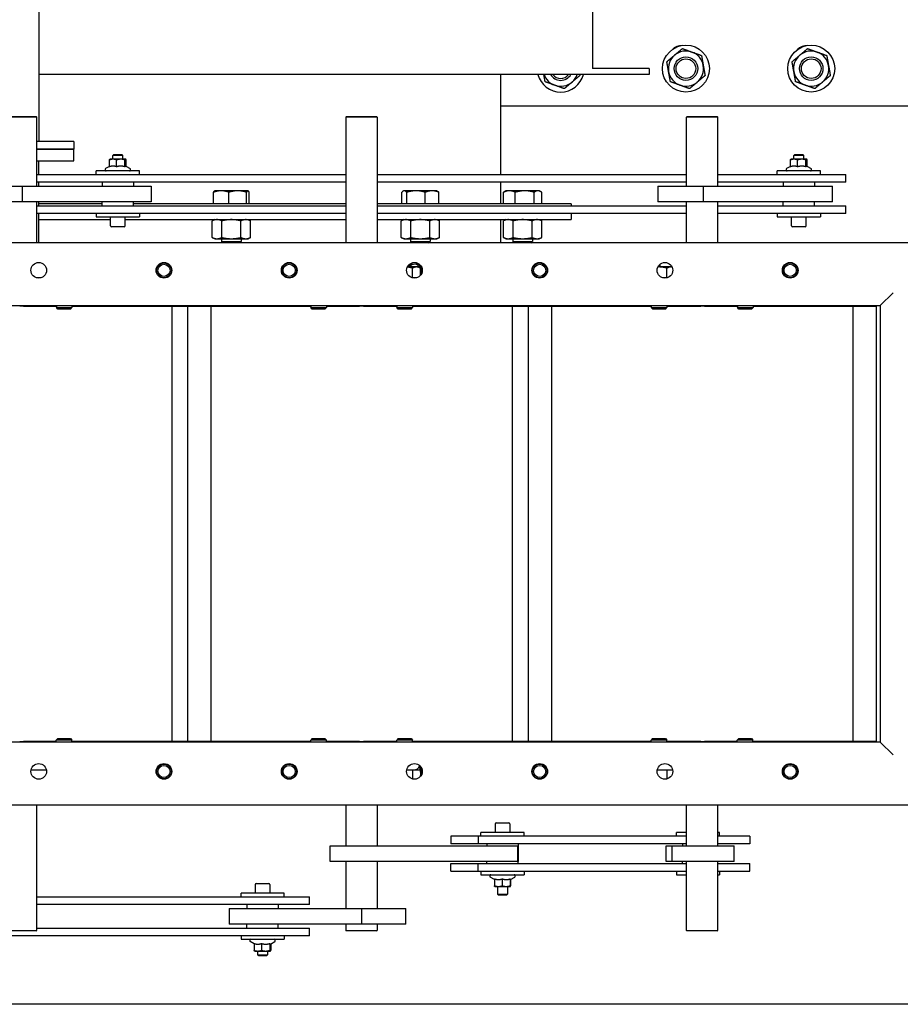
# Model space of a CAD drawing. Header units: inches. Extents: x 36 to 1719, y -84 to 1122.
# Tile 476 of 550: x 705 to 733, y 763 to 794. Entities that reach past the tile are written whole.
import ezdxf

# ---------------------------------------------------------------- set-up
doc = ezdxf.new("R2010")
doc.units = ezdxf.units.IN
doc.header["$LTSCALE"] = 48
doc.header["$MEASUREMENT"] = 0
doc.layers.add('Dimension (ANSI)', color=7, linetype='Continuous', lineweight=25)
doc.layers.add('Visible (ANSI)', color=7, linetype='Continuous', lineweight=30)
doc.styles.add('Note Text (ANSI)', font='tahoma.ttf')
doc.dimstyles.new('Architectural (ANSI)', dxfattribs={"dimscale": 48, "dimtxt": 0.125, "dimasz": 0.098425, "dimexe": 0.125, "dimexo": 0.0625, "dimgap": 0.031496, "dimtad": 0, "dimtih": 1, "dimtoh": 1, "dimdec": 4, "dimrnd": 1e-08, "dimzin": 3, "dimdsep": 46, "dimlunit": 4, "dimtxsty": 'Note Text (ANSI)', "dimcen": 0.09, "dimdle": 0.393701, "dimclrd": 256, "dimclre": 256, "dimclrt": 256, "dimadec": 0, "dimazin": 3, "dimtfac": 0.96, "dimtofl": 0, "dimtmove": 0, "dimatfit": 3, "dimfxl": 1, "dimfrac": 2, "dimtolj": 1, "dimtzin": 12, "dimlwd": -1, "dimlwe": -1, "dimarcsym": 0})

# ---------------------------------------------------------------- blocks, each defined once
blk = doc.blocks.new('*D22')
at = {"layer": 'Defpoints', "color": 0, "transparency": 16777216}
for p in [(711.014, 998.553), (618.741, 762.991), (748.918, 762.991)]:
    blk.add_point(p, dxfattribs=at)
at = {"layer": 'Dimension (ANSI)', "transparency": 16777216}
for p, q in [((708.014, 998.553), (612.741, 998.553)), ((618.741, 993.828), (618.741, 898.072)), ((618.741, 767.716), (618.741, 887.473)), ((745.918, 762.991), (612.741, 762.991))]:
    blk.add_line(p, q, dxfattribs=at)
for points in [[(617.953, 993.828), (619.528, 993.828), (618.741, 998.553)], [(617.953, 767.716), (619.528, 767.716), (618.741, 762.991)]]:
    blk.add_solid(points, dxfattribs=at)
at = {"layer": 'Dimension (ANSI)', "transparency": 16777216, "insert": (599.018, 896.56), "char_height": 6, "attachment_point": 1, "style": 'Note Text (ANSI)'}
blk.add_mtext('\\A1;19\'-7 9/16"', dxfattribs=at)

msp = doc.modelspace()

# ---------------------------------------------------------------- linework, layer by layer
at = {"layer": 'Visible (ANSI)'}
for p, q in [((705.34067, 809.2154), (705.34067, 790.5444)), ((723.02818, 794.6789), (723.02818, 792.8664)), ((724.84068, 792.8664), (723.02818, 792.8664)), ((724.84068, 792.8664), (724.84068, 792.6789)), ((724.84068, 792.6789), (705.34067, 792.6789)), ((720.09068, 792.6789), (720.09068, 789.4889)), ((720.09068, 791.6789), (743.66138, 791.6789)), ((705.27818, 791.31265), (704.27818, 791.31265)), ((704.29818, 791.33265), (705.25818, 791.33265)), ((705.25818, 791.33265), (705.27818, 791.31265)), ((705.27818, 789.1139), (705.27818, 791.31265)), ((715.17318, 791.33265), (715.15318, 791.31265)), ((716.15318, 791.31265), (715.15318, 791.31265)), ((715.15318, 791.31265), (715.15318, 787.3014)), ((715.17318, 791.33265), (716.13318, 791.33265)), ((716.13318, 791.33265), (716.15318, 791.31265)), ((716.15318, 791.31265), (716.15318, 787.3014)), ((726.04818, 791.33265), (726.02818, 791.31265)), ((727.02818, 791.31265), (726.02818, 791.31265)), ((726.02818, 789.1139), (726.02818, 791.31265)), ((726.04818, 791.33265), (727.00818, 791.33265)), ((727.00818, 791.33265), (727.02818, 791.31265)), ((727.02818, 789.1139), (727.02818, 791.31265)), ((706.46568, 790.5444), (705.27818, 790.5444)), ((706.46568, 790.5444), (706.46568, 790.2944)), ((706.46568, 790.2944), (705.27818, 790.2944)), ((705.27818, 790.2944), (706.46568, 790.2944)), ((706.46568, 789.9194), (706.46568, 790.2944)), ((707.74348, 790.1299), (707.71068, 790.09685)), ((708.02268, 790.09685), (707.71068, 790.09685)), ((707.71068, 789.9729), (707.71068, 790.09685)), ((707.74348, 790.1299), (707.98988, 790.1299)), ((707.98988, 790.1299), (708.02268, 790.09685)), ((708.02268, 789.9729), (708.02268, 790.09685)), ((729.49348, 790.1299), (729.46068, 790.09685)), ((729.77268, 790.09685), (729.46068, 790.09685)), ((729.46068, 789.9729), (729.46068, 790.09685)), ((729.49348, 790.1299), (729.73988, 790.1299)), ((729.73988, 790.1299), (729.77268, 790.09685)), ((729.77268, 789.9729), (729.77268, 790.09685)), ((705.27818, 789.9194), (706.46568, 789.9194)), ((705.34068, 789.4889), (705.34068, 789.9194)), ((707.59974, 789.74359), (707.47668, 789.67254)), ((707.59974, 789.73104), (707.59974, 789.95057)), ((707.61668, 789.9729), (707.61445, 789.97161)), ((707.71406, 789.9729), (707.61668, 789.9729)), ((707.96185, 789.9729), (707.71406, 789.9729)), ((707.82838, 789.73104), (707.82838, 789.95057)), ((708.11447, 789.9729), (707.96185, 789.9729)), ((708.09532, 789.73104), (708.09532, 789.95057)), ((708.11668, 789.9729), (708.11447, 789.9729)), ((708.11668, 789.9729), (708.11891, 789.97161)), ((708.11891, 789.75208), (708.25668, 789.67254)), ((708.13362, 789.74359), (708.13362, 789.95057)), ((729.3496, 789.74351), (729.22668, 789.67254)), ((729.3496, 789.73104), (729.3496, 789.95057)), ((729.36668, 789.9729), (729.36441, 789.97159)), ((729.46381, 789.9729), (729.36668, 789.9729)), ((729.71156, 789.9729), (729.46381, 789.9729)), ((729.57803, 789.73104), (729.57803, 789.95057)), ((729.86443, 789.9729), (729.71156, 789.9729)), ((729.8451, 789.73104), (729.8451, 789.95057)), ((729.86668, 789.9729), (729.86443, 789.9729)), ((729.86668, 789.9729), (729.86895, 789.97159)), ((729.86895, 789.75206), (730.00668, 789.67254)), ((729.88375, 789.74351), (729.88375, 789.95057)), ((705.27818, 789.4889), (715.15318, 789.4889)), ((708.55418, 789.5979), (707.17918, 789.5979)), ((707.17918, 789.4889), (707.17918, 789.5979)), ((708.55418, 789.4889), (708.55418, 789.5979)), ((716.15318, 789.4889), (726.02818, 789.4889)), ((727.02818, 789.4889), (731.11668, 789.4889)), ((730.30418, 789.5979), (728.92918, 789.5979)), ((728.92918, 789.4889), (728.92918, 789.5979)), ((730.30418, 789.4889), (730.30418, 789.5979)), ((731.11668, 789.2389), (731.11668, 789.4889)), ((703.36456, 789.1139), (704.81914, 789.1139)), ((704.81914, 789.1139), (708.93713, 789.1139)), ((704.81914, 788.6139), (704.81914, 789.1139)), ((715.15318, 789.2389), (705.27818, 789.2389)), ((705.34068, 789.1139), (705.34068, 789.2389)), ((707.36668, 789.2389), (707.36668, 789.1139)), ((708.36668, 789.2389), (708.36668, 789.1139)), ((708.93713, 789.1139), (708.93713, 788.6139)), ((726.02818, 789.2389), (716.15318, 789.2389)), ((720.09068, 789.2389), (720.09068, 788.5444)), ((725.11456, 789.1139), (726.56914, 789.1139)), ((725.11456, 789.1139), (725.11456, 788.6139)), ((726.56914, 789.1139), (730.68713, 789.1139)), ((726.56914, 788.6139), (726.56914, 789.1139)), ((731.11668, 789.2389), (727.02818, 789.2389)), ((729.11668, 789.2389), (729.11668, 789.1139)), ((730.11668, 789.2389), (730.11668, 789.1139)), ((730.68713, 788.6139), (730.68713, 789.1139)), ((710.92704, 788.5444), (710.92704, 788.91882)), ((710.96253, 788.96627), (710.95795, 788.96363)), ((711.17038, 788.96627), (710.96253, 788.96627)), ((711.69708, 788.96627), (711.17038, 788.96627)), ((711.41371, 788.5444), (711.41371, 788.91882)), ((712.02049, 788.96627), (711.69708, 788.96627)), ((711.98045, 788.5444), (711.98045, 788.91882)), ((712.02503, 788.96627), (712.02049, 788.96627)), ((712.02503, 788.96627), (712.02961, 788.96363)), ((712.06052, 788.5444), (712.06052, 788.91882)), ((716.93655, 788.5444), (716.93655, 788.91882)), ((716.99783, 788.96627), (716.97909, 788.95545)), ((717.01593, 788.96627), (716.99783, 788.96627)), ((717.39158, 788.96627), (717.01593, 788.96627)), ((717.09532, 788.5444), (717.09532, 788.91882)), ((717.90473, 788.96627), (717.39158, 788.96627)), ((717.68785, 788.5444), (717.68785, 788.91882)), ((718.06033, 788.96627), (717.90473, 788.96627)), ((718.06033, 788.96627), (718.07907, 788.95545)), ((718.12161, 788.5444), (718.12161, 788.91882)), ((720.18717, 788.5444), (720.18717, 788.91882)), ((720.26411, 788.96627), (720.22034, 788.941)), ((720.37389, 788.96627), (720.26411, 788.96627)), ((720.8647, 788.96627), (720.37389, 788.96627)), ((720.56061, 788.5444), (720.56061, 788.91882)), ((721.28617, 788.96627), (720.8647, 788.96627)), ((721.1688, 788.5444), (721.1688, 788.91882)), ((721.32661, 788.96627), (721.28617, 788.96627)), ((721.32661, 788.96627), (721.37038, 788.941)), ((721.40355, 788.5444), (721.40355, 788.91882)), ((704.81914, 788.6139), (703.36456, 788.6139)), ((708.93713, 788.6139), (704.81914, 788.6139)), ((705.27818, 787.3014), (705.27818, 788.6139)), ((705.27818, 788.4889), (715.15318, 788.4889)), ((705.34068, 788.4889), (705.34068, 788.6139)), ((707.36668, 788.5444), (705.34068, 788.5444)), ((707.36668, 788.4889), (707.36668, 788.6139)), ((708.36668, 788.4889), (708.36668, 788.6139)), ((715.15318, 788.5444), (708.36668, 788.5444)), ((722.34068, 788.5444), (716.15318, 788.5444)), ((716.15318, 788.4889), (726.02818, 788.4889)), ((722.34068, 788.5444), (722.34068, 788.4889)), ((726.56914, 788.6139), (725.11456, 788.6139)), ((726.02818, 787.3014), (726.02818, 788.6139)), ((730.68713, 788.6139), (726.56914, 788.6139)), ((727.02818, 787.3014), (727.02818, 788.6139)), ((727.02818, 788.4889), (731.11668, 788.4889)), ((729.11668, 788.4889), (729.11668, 788.6139)), ((730.11668, 788.4889), (730.11668, 788.6139)), ((731.11668, 788.2389), (731.11668, 788.4889)), ((715.15318, 788.2389), (705.27818, 788.2389)), ((705.34068, 787.3014), (705.34068, 788.2389)), ((707.17918, 788.2389), (707.17918, 788.1299)), ((708.55418, 788.2389), (708.55418, 788.1299)), ((726.02818, 788.2389), (716.15318, 788.2389)), ((722.34068, 788.2389), (722.34068, 788.0444)), ((731.11668, 788.2389), (727.02818, 788.2389)), ((728.92918, 788.2389), (728.92918, 788.1299)), ((730.30418, 788.2389), (730.30418, 788.1299)), ((705.34068, 788.0444), (707.63218, 788.0444)), ((707.17918, 788.1299), (708.55418, 788.1299)), ((707.63218, 787.8499), (707.63218, 788.1299)), ((708.10118, 787.8499), (708.10118, 788.1299)), ((708.10118, 788.0444), (715.15318, 788.0444)), ((710.96278, 788.0444), (710.88063, 788.00609)), ((710.88063, 787.4737), (710.88063, 788.00609)), ((711.18721, 787.4737), (711.18721, 788.00609)), ((711.80035, 787.4737), (711.80035, 788.00609)), ((712.02478, 788.0444), (712.10693, 788.00609)), ((712.10693, 787.4737), (712.10693, 788.00609)), ((716.15318, 788.0444), (722.34068, 788.0444)), ((716.99808, 788.0444), (716.91593, 788.00609)), ((716.91593, 787.4737), (716.91593, 788.00609)), ((717.22251, 787.4737), (717.22251, 788.00609)), ((717.83565, 787.4737), (717.83565, 788.00609)), ((718.06008, 788.0444), (718.14223, 788.00609)), ((718.14223, 787.4737), (718.14223, 788.00609)), ((720.09068, 788.0444), (720.09068, 787.3014)), ((720.26436, 788.0444), (720.18221, 788.00609)), ((720.18221, 787.4737), (720.18221, 788.00609)), ((720.48879, 787.4737), (720.48879, 788.00609)), ((721.10193, 787.4737), (721.10193, 788.00609)), ((721.32636, 788.0444), (721.40851, 788.00609)), ((721.40851, 787.4737), (721.40851, 788.00609)), ((728.92918, 788.1299), (730.30418, 788.1299)), ((729.38218, 787.8499), (729.38218, 788.1299)), ((729.85118, 787.8499), (729.85118, 788.1299)), ((708.06918, 787.8179), (707.66418, 787.8179)), ((729.81918, 787.8179), (729.41418, 787.8179)), ((734.21568, 787.3014), (664.46568, 787.3014)), ((710.96278, 787.4354), (710.88063, 787.4737)), ((710.96278, 787.4354), (711.03392, 787.4354)), ((711.03392, 787.4354), (711.49378, 787.4354)), ((711.18128, 787.4354), (711.18128, 787.3485)), ((711.18128, 787.3485), (711.80628, 787.3485)), ((711.22838, 787.3014), (711.18128, 787.3485)), ((711.49378, 787.4354), (711.95364, 787.4354)), ((711.75918, 787.3014), (711.80628, 787.3485)), ((711.80628, 787.4354), (711.80628, 787.3485)), ((711.95364, 787.4354), (712.02478, 787.4354)), ((712.02478, 787.4354), (712.10693, 787.4737)), ((716.99808, 787.4354), (716.91593, 787.4737)), ((716.99808, 787.4354), (717.06922, 787.4354)), ((717.06922, 787.4354), (717.52908, 787.4354)), ((717.21658, 787.4354), (717.21658, 787.3485)), ((717.21658, 787.3485), (717.84158, 787.3485)), ((717.26368, 787.3014), (717.21658, 787.3485)), ((717.52908, 787.4354), (717.98894, 787.4354)), ((717.79448, 787.3014), (717.84158, 787.3485)), ((717.84158, 787.4354), (717.84158, 787.3485)), ((717.98894, 787.4354), (718.06008, 787.4354)), ((718.06008, 787.4354), (718.14223, 787.4737)), ((720.26436, 787.4354), (720.18221, 787.4737)), ((720.26436, 787.4354), (720.3355, 787.4354)), ((720.3355, 787.4354), (720.79536, 787.4354)), ((720.48286, 787.4354), (720.48286, 787.3485)), ((720.48286, 787.3485), (721.10786, 787.3485)), ((720.52996, 787.3014), (720.48286, 787.3485)), ((720.79536, 787.4354), (721.25522, 787.4354)), ((721.06076, 787.3014), (721.10786, 787.3485)), ((721.10786, 787.4354), (721.10786, 787.3485)), ((721.25522, 787.4354), (721.32636, 787.4354)), ((721.32636, 787.4354), (721.40851, 787.4737)), ((725.18443, 786.53345), (725.18443, 786.62155)), ((717.40707, 786.53345), (717.11476, 786.53345)), ((717.28077, 786.1897), (717.28077, 786.49437)), ((717.46568, 786.53345), (717.40707, 786.53345)), ((717.46568, 786.53345), (717.53336, 786.49437)), ((717.53336, 786.26711), (717.53336, 786.49437)), ((725.15318, 786.53345), (725.11476, 786.53345)), ((725.53207, 786.53345), (725.15318, 786.53345)), ((725.40577, 786.1897), (725.40577, 786.49437)), ((725.5666, 786.53345), (725.53207, 786.53345)), ((705.42114, 786.1897), (705.26023, 786.1897)), ((717.28077, 786.1897), (717.26023, 786.1897)), ((717.42114, 786.1897), (717.28077, 786.1897)), ((725.40577, 786.1897), (725.26023, 786.1897)), ((725.42114, 786.1897), (725.40577, 786.1897)), ((732.21568, 785.3014), (732.62498, 785.7107)), ((666.46568, 785.3014), (732.21568, 785.3014)), ((704.85852, 785.28265), (704.73269, 785.28265)), ((704.85852, 785.28265), (705.90318, 785.28265)), ((705.27818, 785.28265), (705.27818, 785.3014)), ((705.90318, 785.3014), (705.90318, 785.2355)), ((705.90318, 785.2355), (706.40318, 785.2355)), ((705.94898, 785.1897), (705.90318, 785.2355)), ((706.35738, 785.1897), (705.94898, 785.1897)), ((706.35738, 785.1897), (706.40318, 785.2355)), ((706.40318, 785.3014), (706.40318, 785.2355)), ((706.40318, 785.28265), (709.59068, 785.28265)), ((709.59068, 785.28265), (710.09127, 785.28265)), ((709.59068, 785.28265), (709.59068, 771.38265)), ((710.09127, 785.28265), (710.83576, 785.28265)), ((710.09127, 785.28265), (710.09127, 771.38265)), ((710.83576, 785.28265), (714.02818, 785.28265)), ((710.83576, 785.28265), (710.83576, 771.38265)), ((714.02818, 785.3014), (714.02818, 785.2355)), ((714.02818, 785.2355), (714.52818, 785.2355)), ((714.07398, 785.1897), (714.02818, 785.2355)), ((714.48238, 785.1897), (714.07398, 785.1897)), ((714.48238, 785.1897), (714.52818, 785.2355)), ((714.52818, 785.3014), (714.52818, 785.2355)), ((714.52818, 785.28265), (715.58694, 785.28265)), ((715.15318, 785.3014), (715.15318, 785.28265)), ((715.71283, 785.28265), (715.58694, 785.28265)), ((715.71283, 785.28265), (716.77818, 785.28265)), ((716.15318, 785.3014), (716.15318, 785.28265)), ((716.77818, 785.3014), (716.77818, 785.2355)), ((716.77818, 785.2355), (717.27818, 785.2355)), ((716.82398, 785.1897), (716.77818, 785.2355)), ((717.23238, 785.1897), (716.82398, 785.1897)), ((717.23238, 785.1897), (717.27818, 785.2355)), ((717.27818, 785.3014), (717.27818, 785.2355)), ((717.27818, 785.28265), (720.46401, 785.28265)), ((720.46401, 785.28265), (720.96773, 785.28265)), ((720.46401, 785.28265), (720.46401, 771.38265)), ((720.96773, 785.28265), (720.96851, 785.28265)), ((720.96851, 785.28265), (721.7163, 785.28265)), ((720.96851, 785.28265), (720.96851, 771.38265)), ((721.7163, 785.28265), (724.90318, 785.28265)), ((721.7163, 785.28265), (721.7163, 771.38265)), ((724.90318, 785.3014), (724.90318, 785.2355)), ((724.90318, 785.2355), (725.40318, 785.2355)), ((724.94898, 785.1897), (724.90318, 785.2355)), ((725.35738, 785.1897), (724.94898, 785.1897)), ((725.35738, 785.1897), (725.40318, 785.2355)), ((725.40318, 785.3014), (725.40318, 785.2355)), ((725.40318, 785.28265), (726.48269, 785.28265)), ((726.02818, 785.28265), (726.02818, 785.3014)), ((726.60852, 785.28265), (726.48269, 785.28265)), ((726.60852, 785.28265), (727.65318, 785.28265)), ((727.02818, 785.28265), (727.02818, 785.3014)), ((727.65318, 785.3014), (727.65318, 785.2355)), ((727.65318, 785.2355), (728.15318, 785.2355)), ((727.69898, 785.1897), (727.65318, 785.2355)), ((728.10738, 785.1897), (727.69898, 785.1897)), ((728.10738, 785.1897), (728.15318, 785.2355)), ((728.15318, 785.3014), (728.15318, 785.2355)), ((728.15318, 785.28265), (731.34068, 785.28265)), ((731.34068, 785.28265), (732.09089, 785.28265)), ((731.34068, 785.28265), (731.34068, 771.38265)), ((732.09089, 785.28265), (732.09089, 771.38265)), ((732.21568, 785.3014), (732.21568, 771.3639)), ((732.21568, 771.3639), (666.46568, 771.3639)), ((704.73269, 771.38265), (704.85852, 771.38265)), ((705.90237, 771.38265), (704.85852, 771.38265)), ((705.27818, 771.3639), (705.27818, 771.38265)), ((705.94817, 771.4756), (705.90237, 771.42979)), ((706.40237, 771.42979), (705.90237, 771.42979)), ((705.90237, 771.3639), (705.90237, 771.42979)), ((705.94817, 771.4756), (706.35657, 771.4756)), ((706.35657, 771.4756), (706.40237, 771.42979)), ((706.40237, 771.3639), (706.40237, 771.42979)), ((709.59068, 771.38265), (706.40237, 771.38265)), ((710.09127, 771.38265), (709.59068, 771.38265)), ((710.83576, 771.38265), (710.09127, 771.38265)), ((714.02737, 771.38265), (710.83576, 771.38265)), ((714.07317, 771.4756), (714.02737, 771.42979)), ((714.52737, 771.42979), (714.02737, 771.42979)), ((714.02737, 771.3639), (714.02737, 771.42979)), ((714.07317, 771.4756), (714.48157, 771.4756)), ((714.48157, 771.4756), (714.52737, 771.42979)), ((714.52737, 771.3639), (714.52737, 771.42979)), ((715.58694, 771.38265), (714.52737, 771.38265)), ((715.15318, 771.38265), (715.15318, 771.3639)), ((715.58694, 771.38265), (715.71283, 771.38265)), ((716.77737, 771.38265), (715.71283, 771.38265)), ((716.15318, 771.38265), (716.15318, 771.3639)), ((716.82317, 771.4756), (716.77737, 771.42979)), ((717.27737, 771.42979), (716.77737, 771.42979)), ((716.77737, 771.3639), (716.77737, 771.42979)), ((716.82317, 771.4756), (717.23157, 771.4756)), ((717.23157, 771.4756), (717.27737, 771.42979)), ((717.27737, 771.3639), (717.27737, 771.42979)), ((720.46401, 771.38265), (717.27737, 771.38265)), ((720.96773, 771.38265), (720.46401, 771.38265)), ((720.96851, 771.38265), (720.96773, 771.38265)), ((721.7163, 771.38265), (720.96851, 771.38265)), ((724.90237, 771.38265), (721.7163, 771.38265)), ((724.94817, 771.4756), (724.90237, 771.42979)), ((725.40237, 771.42979), (724.90237, 771.42979)), ((724.90237, 771.3639), (724.90237, 771.42979)), ((724.94817, 771.4756), (725.35657, 771.4756)), ((725.35657, 771.4756), (725.40237, 771.42979)), ((725.40237, 771.3639), (725.40237, 771.42979)), ((726.48269, 771.38265), (725.40237, 771.38265)), ((726.02818, 771.3639), (726.02818, 771.38265)), ((726.48269, 771.38265), (726.60852, 771.38265)), ((727.65237, 771.38265), (726.60852, 771.38265)), ((727.02818, 771.3639), (727.02818, 771.38265)), ((727.69817, 771.4756), (727.65237, 771.42979)), ((728.15237, 771.42979), (727.65237, 771.42979)), ((727.65237, 771.3639), (727.65237, 771.42979)), ((727.69817, 771.4756), (728.10657, 771.4756)), ((728.10657, 771.4756), (728.15237, 771.42979)), ((728.15237, 771.3639), (728.15237, 771.42979)), ((731.34068, 771.38265), (728.15237, 771.38265)), ((732.09089, 771.38265), (731.34068, 771.38265)), ((732.62498, 770.9546), (732.21568, 771.3639)), ((705.09557, 770.4756), (705.58579, 770.4756)), ((717.09557, 770.4756), (717.27979, 770.4756)), ((717.27979, 770.4756), (717.53255, 770.4756)), ((717.27979, 770.4756), (717.27979, 770.18393)), ((717.53255, 770.4756), (717.53255, 770.26613)), ((725.09557, 770.4756), (725.40399, 770.4756)), ((725.40399, 770.4756), (725.48405, 770.4756)), ((725.40399, 770.4756), (725.40399, 770.18455)), ((725.48405, 770.4756), (725.58579, 770.4756)), ((664.46568, 769.3639), (734.21568, 769.3639)), ((705.27818, 765.35265), (705.27818, 769.3639)), ((715.15318, 769.3639), (715.15318, 768.0514)), ((716.15318, 769.3639), (716.15318, 768.0514)), ((726.02818, 768.0514), (726.02818, 769.3639)), ((727.02818, 768.0514), (727.02818, 769.3639)), ((719.91861, 768.7529), (719.91861, 768.4729)), ((719.95061, 768.7849), (720.35561, 768.7849)), ((720.38761, 768.7529), (720.38761, 768.4729)), ((718.49834, 768.3639), (718.49834, 768.1139)), ((719.37819, 768.3639), (718.49834, 768.3639)), ((719.37819, 768.3639), (719.37819, 768.1139)), ((726.02818, 768.3639), (719.37819, 768.3639)), ((720.84061, 768.4729), (719.46561, 768.4729)), ((719.46561, 768.3639), (719.46561, 768.4729)), ((720.84061, 768.3639), (720.84061, 768.4729)), ((726.02818, 768.4729), (725.71036, 768.4729)), ((725.71036, 768.3639), (725.71036, 768.4729)), ((727.08536, 768.4729), (727.02818, 768.4729)), ((728.05264, 768.3639), (727.02818, 768.3639)), ((727.08536, 768.3639), (727.08536, 768.4729)), ((728.05264, 768.3639), (728.05264, 768.1139)), ((714.64772, 768.0514), (720.64763, 768.0514)), ((714.64772, 767.5514), (714.64772, 768.0514)), ((719.37819, 768.1139), (718.49834, 768.1139)), ((726.02818, 768.1139), (719.37819, 768.1139)), ((719.65311, 768.1139), (719.65311, 768.0514)), ((720.64763, 768.0514), (720.65858, 768.0514)), ((720.64763, 767.5514), (720.64763, 768.0514)), ((720.65311, 768.1139), (720.65311, 768.0514)), ((720.65858, 767.5514), (720.65858, 768.0514)), ((725.3838, 768.0514), (725.55756, 768.0514)), ((725.3838, 767.5514), (725.3838, 768.0514)), ((725.55756, 768.0514), (727.55672, 768.0514)), ((725.55756, 768.0514), (725.55756, 767.5514)), ((725.89786, 768.1139), (725.89786, 768.0514)), ((728.05264, 768.1139), (727.02818, 768.1139)), ((727.55672, 767.5514), (727.55672, 768.0514)), ((720.64763, 767.5514), (714.64772, 767.5514)), ((715.15318, 767.5514), (715.15318, 766.0514)), ((716.15318, 767.5514), (716.15318, 766.0514)), ((718.49834, 767.4889), (719.37819, 767.4889)), ((718.49834, 767.2389), (718.49834, 767.4889)), ((719.37819, 767.4889), (726.02818, 767.4889)), ((719.37819, 767.2389), (719.37819, 767.4889)), ((719.65311, 767.4889), (719.65311, 767.5514)), ((720.65858, 767.5514), (720.64763, 767.5514)), ((720.65311, 767.4889), (720.65311, 767.5514)), ((725.55756, 767.5514), (725.3838, 767.5514)), ((727.55672, 767.5514), (725.55756, 767.5514)), ((725.89786, 767.4889), (725.89786, 767.5514)), ((726.02818, 765.35265), (726.02818, 767.5514)), ((727.02818, 765.35265), (727.02818, 767.5514)), ((727.02818, 767.4889), (728.05264, 767.4889)), ((728.05264, 767.2389), (728.05264, 767.4889)), ((718.49834, 767.2389), (719.37819, 767.2389)), ((719.37819, 767.2389), (726.02818, 767.2389)), ((719.46561, 767.2389), (719.46561, 767.1299)), ((719.46561, 767.1299), (720.84061, 767.1299)), ((720.84061, 767.2389), (720.84061, 767.1299)), ((725.71036, 767.2389), (725.71036, 767.1299)), ((725.71036, 767.1299), (726.02818, 767.1299)), ((727.02818, 767.2389), (728.05264, 767.2389)), ((727.02818, 767.1299), (727.08536, 767.1299)), ((727.08536, 767.2389), (727.08536, 767.1299)), ((712.25418, 766.8154), (712.25418, 766.5354)), ((712.28618, 766.8474), (712.69118, 766.8474)), ((712.72318, 766.8154), (712.72318, 766.5354)), ((719.89956, 766.97648), (719.76311, 767.05526)), ((719.89956, 766.99676), (719.89956, 766.77723)), ((720.14584, 766.99676), (720.14584, 766.77723)), ((720.3994, 766.99676), (720.3994, 766.77723)), ((720.40319, 766.97447), (720.54311, 767.05526)), ((720.40667, 766.97648), (720.40667, 766.77723)), ((713.17618, 766.5354), (711.80118, 766.5354)), ((711.80118, 766.4264), (711.80118, 766.5354)), ((713.17618, 766.4264), (713.17618, 766.5354)), ((719.90311, 766.7549), (719.90303, 766.75494)), ((719.90311, 766.7549), (720.0227, 766.7549)), ((719.99711, 766.7549), (719.99711, 766.50595)), ((719.99711, 766.50595), (720.30911, 766.50595)), ((720.02991, 766.4729), (719.99711, 766.50595)), ((720.0227, 766.7549), (720.27262, 766.7549)), ((720.27631, 766.4729), (720.02991, 766.4729)), ((720.27262, 766.7549), (720.40303, 766.7549)), ((720.27631, 766.4729), (720.30911, 766.50595)), ((720.30911, 766.7549), (720.30911, 766.50595)), ((720.40303, 766.7549), (720.40311, 766.7549)), ((720.40311, 766.7549), (720.40319, 766.75494)), ((705.27818, 766.4264), (713.98868, 766.4264)), ((713.98868, 766.1764), (705.27818, 766.1764)), ((711.98868, 766.1764), (711.98868, 766.0514)), ((712.98868, 766.1764), (712.98868, 766.0514)), ((713.98868, 766.1764), (713.98868, 766.4264)), ((711.4261, 766.0514), (715.64543, 766.0514)), ((711.4261, 766.0514), (711.4261, 765.5514)), ((715.64543, 766.0514), (715.64543, 765.5514)), ((715.64543, 766.0514), (717.06737, 766.0514)), ((717.06737, 765.5514), (717.06737, 766.0514)), ((715.64543, 765.5514), (711.4261, 765.5514)), ((711.98868, 765.4264), (711.98868, 765.5514)), ((712.98868, 765.4264), (712.98868, 765.5514)), ((715.15318, 765.5514), (715.15318, 765.35265)), ((717.06737, 765.5514), (715.64543, 765.5514)), ((716.15318, 765.5514), (716.15318, 765.35265)), ((704.27818, 765.35265), (705.27818, 765.35265)), ((705.25818, 765.33265), (704.29818, 765.33265)), ((705.25818, 765.33265), (705.27818, 765.35265)), ((705.27818, 765.4264), (713.98868, 765.4264)), ((713.98868, 765.1764), (713.98868, 765.4264)), ((715.15318, 765.35265), (716.15318, 765.35265)), ((715.17318, 765.33265), (715.15318, 765.35265)), ((716.13318, 765.33265), (715.17318, 765.33265)), ((716.13318, 765.33265), (716.15318, 765.35265)), ((726.02818, 765.35265), (727.02818, 765.35265)), ((726.04818, 765.33265), (726.02818, 765.35265)), ((727.00818, 765.33265), (726.04818, 765.33265)), ((727.00818, 765.33265), (727.02818, 765.35265)), ((713.98868, 765.1764), (672.65318, 765.1764)), ((711.80118, 765.1764), (711.80118, 765.0674)), ((711.80118, 765.0674), (713.17618, 765.0674)), ((712.22428, 764.92024), (712.09868, 764.99276)), ((712.22428, 764.93426), (712.22428, 764.71473)), ((712.45683, 764.93426), (712.45683, 764.71473)), ((712.72123, 764.93426), (712.72123, 764.71473)), ((712.74022, 764.91281), (712.87868, 764.99276)), ((712.75308, 764.92024), (712.75308, 764.71473)), ((713.17618, 765.1764), (713.17618, 765.0674)), ((712.23868, 764.6924), (712.23714, 764.69328)), ((712.23868, 764.6924), (712.34055, 764.6924)), ((712.33268, 764.6924), (712.33268, 764.56845)), ((712.33268, 764.56845), (712.64468, 764.56845)), ((712.36548, 764.5354), (712.33268, 764.56845)), ((712.34055, 764.6924), (712.58903, 764.6924)), ((712.58903, 764.6924), (712.73715, 764.6924)), ((712.61188, 764.5354), (712.64468, 764.56845)), ((712.64468, 764.6924), (712.64468, 764.56845)), ((712.73715, 764.6924), (712.73868, 764.6924)), ((712.73868, 764.6924), (712.74022, 764.69328)), ((712.61188, 764.5354), (712.36548, 764.5354))]:
    msp.add_line(p, q, dxfattribs=at)
for centre, radius in [((726.01143, 792.8664), 0.75), ((730.01143, 792.8664), 0.75), ((726.01143, 792.8664), 0.37513), ((726.01143, 792.8664), 0.375), ((726.01143, 792.8664), 0.31366), ((730.01143, 792.8664), 0.37513), ((730.01143, 792.8664), 0.375), ((730.01143, 792.8664), 0.31366), ((705.34068, 786.4264), 0.25), ((709.34068, 786.4264), 0.25), ((709.34068, 786.4264), 0.23623), ((709.34068, 786.4264), 0.23622), ((709.34068, 786.4264), 0.19396), ((713.34068, 786.4264), 0.25), ((713.34068, 786.4264), 0.23622), ((713.34068, 786.4264), 0.19396), ((717.34068, 786.4264), 0.25), ((721.34068, 786.4264), 0.25), ((721.34068, 786.4264), 0.23623), ((721.34068, 786.4264), 0.23622), ((721.34068, 786.4264), 0.19396), ((725.34068, 786.4264), 0.25), ((729.34068, 786.4264), 0.25), ((729.34068, 786.4264), 0.23623), ((729.34068, 786.4264), 0.23622), ((729.34068, 786.4264), 0.19396), ((705.34068, 770.4264), 0.25), ((709.34068, 770.4264), 0.25), ((709.34068, 770.4264), 0.23623), ((709.34068, 770.4264), 0.23622), ((709.34068, 770.4264), 0.19396), ((713.34068, 770.4264), 0.25), ((713.34068, 770.4264), 0.23622), ((713.34068, 770.4264), 0.19396), ((717.34068, 770.4264), 0.25), ((721.34068, 770.4264), 0.25), ((721.34068, 770.4264), 0.23622), ((721.34068, 770.4264), 0.19396), ((725.34068, 770.4264), 0.25), ((729.34068, 770.4264), 0.25), ((729.34068, 770.4264), 0.23622), ((729.34068, 770.4264), 0.19396)]:
    msp.add_circle(centre, radius, dxfattribs=at)
for centre, radius, start, end in [((725.91138, 793.1082), 0.5, 91.30917, 133.647606), ((729.91138, 793.1082), 0.5, 91.30917, 133.647606), ((726.01143, 792.8664), 0.5625, 130.16068, 190.16068), ((726.01143, 792.8664), 0.5625, 70.16068, 130.16068), ((726.01143, 792.8664), 0.5625, 10.16068, 70.16068), ((730.01143, 792.8664), 0.5625, 130.16068, 190.16068), ((730.01143, 792.8664), 0.5625, 70.16068, 130.16068), ((730.01143, 792.8664), 0.5625, 10.16068, 70.16068), ((726.01143, 792.8664), 0.5625, 310.16068, 10.16068), ((730.01143, 792.8664), 0.5625, 310.16068, 10.16068), ((722.01143, 792.8664), 0.75, 194.477512, 345.522488), ((722.01143, 792.8664), 0.5625, 199.471221, 250.16068), ((722.01143, 792.8664), 0.37513, 209.988838, 330.011162), ((722.01143, 792.8664), 0.375, 210, 330), ((722.01143, 792.8664), 0.31366, 216.711822, 323.288178), ((722.01143, 792.8664), 0.5625, 310.16068, 340.528779), ((726.01143, 792.8664), 0.5625, 190.16068, 250.16068), ((730.01143, 792.8664), 0.5625, 190.16068, 250.16068), ((722.01143, 792.8664), 0.5625, 250.16068, 310.16068), ((726.01143, 792.8664), 0.5625, 250.16068, 310.16068), ((730.01143, 792.8664), 0.5625, 250.16068, 310.16068), ((707.49668, 789.6379), 0.04, 120, 270), ((708.23668, 789.6379), 0.04, 270, 60), ((729.24668, 789.6379), 0.04, 120, 270), ((729.98668, 789.6379), 0.04, 270, 60), ((707.66418, 787.8499), 0.032, 180, 270), ((708.06918, 787.8499), 0.032, 270, 0), ((729.41418, 787.8499), 0.032, 180, 270), ((729.81918, 787.8499), 0.032, 270, 0), ((717.34068, 786.4264), 0.23622, 324.655145, 153.052214), ((717.34068, 786.4264), 0.19396, 23.151695, 146.500375), ((717.34068, 786.4264), 0.19396, 353.430025, 6.569975), ((717.30818, 786.1597), 0.03, 90, 132.00876), ((717.32819, 770.6756), 0.2, 270, 339.395529), ((717.34068, 770.4264), 0.19396, 14.694601, 41.085573), ((717.34068, 770.4264), 0.23622, 324.317554, 44.335862), ((717.34068, 770.4264), 0.19396, 351.596864, 8.403136), ((719.95061, 768.7529), 0.032, 90, 180), ((720.35561, 768.7529), 0.032, 0, 90), ((719.78311, 767.0899), 0.04, 90, 240), ((720.52311, 767.0899), 0.04, 300, 90), ((712.28618, 766.8154), 0.032, 90, 180), ((712.69118, 766.8154), 0.032, 0, 90), ((712.11868, 765.0274), 0.04, 90, 240), ((712.85868, 765.0274), 0.04, 300, 90)]:
    msp.add_arc(centre, radius, start, end, dxfattribs=at)
for points, weights in [([(725.64866, 793.29628), (725.76384, 793.39349), (725.89685, 793.50573)], [1, 1.0379548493, 1]), ([(725.89685, 793.50573), (726.06056, 793.44666), (726.20234, 793.39551)], [1, 1.0379548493, 1]), ([(729.64866, 793.29628), (729.76384, 793.39349), (729.89685, 793.50573)], [1, 1.0379548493, 1]), ([(729.89685, 793.50573), (730.06056, 793.44666), (730.20234, 793.39551)], [1, 1.0379548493, 1]), ([(725.40046, 793.08683), (725.53347, 793.19908), (725.64866, 793.29628)], [1, 1.0379548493, 1]), ([(726.20234, 793.39551), (726.34411, 793.34436), (726.50782, 793.28529)], [1, 1.0379548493, 1]), ([(726.50782, 793.28529), (726.53852, 793.11399), (726.56511, 792.96563)], [1, 1.0379548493, 1]), ([(729.40046, 793.08683), (729.53347, 793.19908), (729.64866, 793.29628)], [1, 1.0379548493, 1]), ([(730.20234, 793.39551), (730.34411, 793.34436), (730.50782, 793.28529)], [1, 1.0379548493, 1]), ([(730.50782, 793.28529), (730.53852, 793.11399), (730.56511, 792.96563)], [1, 1.0379548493, 1]), ([(725.45775, 792.76717), (725.43116, 792.91553), (725.40046, 793.08683)], [1, 1.0379548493, 1]), ([(726.56511, 792.96563), (726.5917, 792.81727), (726.6224, 792.64596)], [1, 1.0379548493, 1]), ([(729.45775, 792.76717), (729.43116, 792.91553), (729.40046, 793.08683)], [1, 1.0379548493, 1]), ([(730.56511, 792.96563), (730.5917, 792.81727), (730.6224, 792.64596)], [1, 1.0379548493, 1]), ([(721.51504, 792.4475), (721.49295, 792.57078), (721.47357, 792.6789)], [1, 1.02702667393, 1.01556334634]), ([(722.6224, 792.64596), (722.48939, 792.53372), (722.37421, 792.43651)], [1, 1.0379548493, 1]), ([(722.6165, 792.6789), (722.61941, 792.66264), (722.6224, 792.64596)], [1.00647157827, 1.00357194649, 1]), ([(725.51504, 792.4475), (725.48434, 792.61881), (725.45775, 792.76717)], [1, 1.0379548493, 1]), ([(726.6224, 792.64596), (726.48939, 792.53372), (726.37421, 792.43651)], [1, 1.0379548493, 1]), ([(729.51504, 792.4475), (729.48434, 792.61881), (729.45775, 792.76717)], [1, 1.0379548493, 1]), ([(730.6224, 792.64596), (730.48939, 792.53372), (730.37421, 792.43651)], [1, 1.0379548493, 1]), ([(721.82053, 792.33728), (721.67875, 792.38844), (721.51504, 792.4475)], [1, 1.0379548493, 1]), ([(722.12601, 792.22707), (721.9623, 792.28613), (721.82053, 792.33728)], [1, 1.0379548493, 1]), ([(722.37421, 792.43651), (722.25902, 792.33931), (722.12601, 792.22707)], [1, 1.0379548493, 1]), ([(725.82053, 792.33728), (725.67875, 792.38844), (725.51504, 792.4475)], [1, 1.0379548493, 1]), ([(726.12601, 792.22707), (725.9623, 792.28613), (725.82053, 792.33728)], [1, 1.0379548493, 1]), ([(726.37421, 792.43651), (726.25902, 792.33931), (726.12601, 792.22707)], [1, 1.0379548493, 1]), ([(729.82053, 792.33728), (729.67875, 792.38844), (729.51504, 792.4475)], [1, 1.0379548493, 1]), ([(730.12601, 792.22707), (729.9623, 792.28613), (729.82053, 792.33728)], [1, 1.0379548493, 1]), ([(730.37421, 792.43651), (730.25902, 792.33931), (730.12601, 792.22707)], [1, 1.0379548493, 1]), ([(707.71406, 789.9729), (707.661, 789.9729), (707.59974, 789.95057)], [1, 1.0379548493, 1]), ([(707.59974, 789.95057), (707.60759, 789.96765), (707.61445, 789.97161)], [1, 1.02877780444, 1.01391628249]), ([(707.71406, 789.75337), (707.661, 789.75337), (707.59974, 789.73104)], [1, 1.07126378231, 1.06521168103]), ([(707.82838, 789.95057), (707.76711, 789.9729), (707.71406, 789.9729)], [1, 1.0379548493, 1]), ([(707.82838, 789.73104), (707.76711, 789.75337), (707.71406, 789.75337)], [1.06521168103, 1.07126378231, 1]), ([(707.96185, 789.9729), (707.8999, 789.9729), (707.82838, 789.95057)], [1, 1.0379548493, 1]), ([(707.96185, 789.75337), (707.8999, 789.75337), (707.82838, 789.73104)], [1, 1.07126378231, 1.06521168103]), ([(708.09532, 789.95057), (708.02379, 789.9729), (707.96185, 789.9729)], [1, 1.0379548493, 1]), ([(708.09532, 789.73104), (708.02379, 789.75337), (707.96185, 789.75337)], [1.06521168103, 1.07126378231, 1]), ([(708.11447, 789.9729), (708.10558, 789.9729), (708.09532, 789.95057)], [1, 1.0379548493, 1]), ([(708.11447, 789.75337), (708.10558, 789.75337), (708.09532, 789.73104)], [1, 1.07126378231, 1.06521168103]), ([(708.13362, 789.95057), (708.12336, 789.9729), (708.11447, 789.9729)], [1, 1.0379548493, 1]), ([(708.11891, 789.75208), (708.11668, 789.75337), (708.11447, 789.75337)], [1.02933510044, 1.01682146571, 1]), ([(729.46381, 789.9729), (729.41081, 789.9729), (729.3496, 789.95057)], [1, 1.0379548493, 1]), ([(729.3496, 789.95057), (729.3575, 789.9676), (729.36441, 789.97159)], [1, 1.02869213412, 1.01400438]), ([(729.46381, 789.75337), (729.41081, 789.75337), (729.3496, 789.73104)], [1, 1.07126378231, 1.06521168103]), ([(729.57803, 789.95057), (729.51682, 789.9729), (729.46381, 789.9729)], [1, 1.0379548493, 1]), ([(729.57803, 789.73104), (729.51682, 789.75337), (729.46381, 789.75337)], [1.06521168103, 1.07126378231, 1]), ([(729.71156, 789.9729), (729.64959, 789.9729), (729.57803, 789.95057)], [1, 1.0379548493, 1]), ([(729.71156, 789.75337), (729.64959, 789.75337), (729.57803, 789.73104)], [1, 1.07126378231, 1.06521168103]), ([(729.8451, 789.95057), (729.77354, 789.9729), (729.71156, 789.9729)], [1, 1.0379548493, 1]), ([(729.8451, 789.73104), (729.77354, 789.75337), (729.71156, 789.75337)], [1.06521168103, 1.07126378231, 1]), ([(729.86443, 789.9729), (729.85546, 789.9729), (729.8451, 789.95057)], [1, 1.0379548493, 1]), ([(729.86443, 789.75337), (729.85546, 789.75337), (729.8451, 789.73104)], [1, 1.07126378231, 1.06521168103]), ([(729.88375, 789.95057), (729.8734, 789.9729), (729.86443, 789.9729)], [1, 1.0379548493, 1]), ([(729.86895, 789.75206), (729.86668, 789.75337), (729.86443, 789.75337)], [1.02957014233, 1.01697969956, 1]), ([(711.17038, 788.96627), (711.05744, 788.96627), (710.92704, 788.91882)], [1, 1.04314139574, 1.01001874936]), ([(710.92704, 788.91882), (710.94354, 788.95531), (710.95795, 788.96363)], [1.01001874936, 1.03529491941, 1.01615991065]), ([(711.41371, 788.91882), (711.28331, 788.96627), (711.17038, 788.96627)], [1.01001874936, 1.04314139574, 1]), ([(711.69708, 788.96627), (711.56557, 788.96627), (711.41371, 788.91882)], [1, 1.04314139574, 1.01001874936]), ([(711.98045, 788.91882), (711.82859, 788.96627), (711.69708, 788.96627)], [1.01001874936, 1.04314139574, 1]), ([(712.02049, 788.96627), (712.00191, 788.96627), (711.98045, 788.91882)], [1, 1.04314139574, 1.01001874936]), ([(712.06052, 788.91882), (712.03907, 788.96627), (712.02049, 788.96627)], [1.01001874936, 1.04314139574, 1]), ([(717.01593, 788.96627), (716.97909, 788.96627), (716.93655, 788.91882)], [1, 1.04314139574, 1.01001874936]), ([(717.09532, 788.91882), (717.05277, 788.96627), (717.01593, 788.96627)], [1.01001874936, 1.04314139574, 1]), ([(717.39158, 788.96627), (717.25408, 788.96627), (717.09532, 788.91882)], [1, 1.04314139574, 1.01001874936]), ([(717.68785, 788.91882), (717.52908, 788.96627), (717.39158, 788.96627)], [1.01001874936, 1.04314139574, 1]), ([(717.90473, 788.96627), (717.80407, 788.96627), (717.68785, 788.91882)], [1, 1.04314139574, 1.01001874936]), ([(718.12161, 788.91882), (718.00539, 788.96627), (717.90473, 788.96627)], [1.01001874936, 1.04314139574, 1]), ([(718.07907, 788.95545), (718.09918, 788.94384), (718.12161, 788.91882)], [1.02385469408, 1.02721658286, 1.01001874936]), ([(720.37389, 788.96627), (720.28723, 788.96627), (720.18717, 788.91882)], [1, 1.04314139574, 1.01001874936]), ([(720.18717, 788.91882), (720.20429, 788.93174), (720.22034, 788.941)], [1.01001874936, 1.01882307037, 1.02223897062]), ([(720.56061, 788.91882), (720.46055, 788.96627), (720.37389, 788.96627)], [1.01001874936, 1.04314139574, 1]), ([(720.8647, 788.96627), (720.72357, 788.96627), (720.56061, 788.91882)], [1, 1.04314139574, 1.01001874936]), ([(721.1688, 788.91882), (721.00583, 788.96627), (720.8647, 788.96627)], [1.01001874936, 1.04314139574, 1]), ([(721.28617, 788.96627), (721.2317, 788.96627), (721.1688, 788.91882)], [1, 1.04314139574, 1.01001874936]), ([(721.40355, 788.91882), (721.34065, 788.96627), (721.28617, 788.96627)], [1.01001874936, 1.04314139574, 1]), ([(711.03392, 788.0444), (710.96278, 788.0444), (710.88063, 788.00609)], [1, 1.0379548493, 1]), ([(711.18721, 788.00609), (711.10506, 788.0444), (711.03392, 788.0444)], [1, 1.0379548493, 1]), ([(711.49378, 788.0444), (711.3515, 788.0444), (711.18721, 788.00609)], [1, 1.0379548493, 1]), ([(711.80035, 788.00609), (711.63606, 788.0444), (711.49378, 788.0444)], [1, 1.0379548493, 1]), ([(711.95364, 788.0444), (711.8825, 788.0444), (711.80035, 788.00609)], [1, 1.0379548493, 1]), ([(712.10693, 788.00609), (712.02478, 788.0444), (711.95364, 788.0444)], [1, 1.0379548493, 1]), ([(717.06922, 788.0444), (716.99808, 788.0444), (716.91593, 788.00609)], [1, 1.0379548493, 1]), ([(717.22251, 788.00609), (717.14036, 788.0444), (717.06922, 788.0444)], [1, 1.0379548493, 1]), ([(717.52908, 788.0444), (717.3868, 788.0444), (717.22251, 788.00609)], [1, 1.0379548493, 1]), ([(717.83565, 788.00609), (717.67136, 788.0444), (717.52908, 788.0444)], [1, 1.0379548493, 1]), ([(717.98894, 788.0444), (717.9178, 788.0444), (717.83565, 788.00609)], [1, 1.0379548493, 1]), ([(718.14223, 788.00609), (718.06008, 788.0444), (717.98894, 788.0444)], [1, 1.0379548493, 1]), ([(720.3355, 788.0444), (720.26436, 788.0444), (720.18221, 788.00609)], [1, 1.0379548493, 1]), ([(720.48879, 788.00609), (720.40664, 788.0444), (720.3355, 788.0444)], [1, 1.0379548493, 1]), ([(720.79536, 788.0444), (720.65308, 788.0444), (720.48879, 788.00609)], [1, 1.0379548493, 1]), ([(721.10193, 788.00609), (720.93764, 788.0444), (720.79536, 788.0444)], [1, 1.0379548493, 1]), ([(721.25522, 788.0444), (721.18408, 788.0444), (721.10193, 788.00609)], [1, 1.0379548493, 1]), ([(721.40851, 788.00609), (721.32636, 788.0444), (721.25522, 788.0444)], [1, 1.0379548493, 1]), ([(710.88063, 787.4737), (710.96278, 787.4354), (711.03392, 787.4354)], [1, 1.0379548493, 1]), ([(711.03392, 787.4354), (711.10506, 787.4354), (711.18721, 787.4737)], [1, 1.0379548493, 1]), ([(711.18721, 787.4737), (711.3515, 787.4354), (711.49378, 787.4354)], [1, 1.0379548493, 1]), ([(711.49378, 787.4354), (711.63606, 787.4354), (711.80035, 787.4737)], [1, 1.0379548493, 1]), ([(711.80035, 787.4737), (711.8825, 787.4354), (711.95364, 787.4354)], [1, 1.0379548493, 1]), ([(711.95364, 787.4354), (712.02478, 787.4354), (712.10693, 787.4737)], [1, 1.0379548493, 1]), ([(716.91593, 787.4737), (716.99808, 787.4354), (717.06922, 787.4354)], [1, 1.0379548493, 1]), ([(717.06922, 787.4354), (717.14036, 787.4354), (717.22251, 787.4737)], [1, 1.0379548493, 1]), ([(717.22251, 787.4737), (717.3868, 787.4354), (717.52908, 787.4354)], [1, 1.0379548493, 1]), ([(717.52908, 787.4354), (717.67136, 787.4354), (717.83565, 787.4737)], [1, 1.0379548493, 1]), ([(717.83565, 787.4737), (717.9178, 787.4354), (717.98894, 787.4354)], [1, 1.0379548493, 1]), ([(717.98894, 787.4354), (718.06008, 787.4354), (718.14223, 787.4737)], [1, 1.0379548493, 1]), ([(720.18221, 787.4737), (720.26436, 787.4354), (720.3355, 787.4354)], [1, 1.0379548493, 1]), ([(720.3355, 787.4354), (720.40664, 787.4354), (720.48879, 787.4737)], [1, 1.0379548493, 1]), ([(720.48879, 787.4737), (720.65308, 787.4354), (720.79536, 787.4354)], [1, 1.0379548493, 1]), ([(720.79536, 787.4354), (720.93764, 787.4354), (721.10193, 787.4737)], [1, 1.0379548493, 1]), ([(721.10193, 787.4737), (721.18408, 787.4354), (721.25522, 787.4354)], [1, 1.0379548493, 1]), ([(721.25522, 787.4354), (721.32636, 787.4354), (721.40851, 787.4737)], [1, 1.0379548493, 1]), ([(717.28077, 786.49437), (717.19142, 786.52017), (717.11261, 786.52879)], [1.01001874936, 1.03164182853, 1.02076330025]), ([(717.40707, 786.53345), (717.34845, 786.53345), (717.28077, 786.49437)], [1, 1.04314139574, 1.01001874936]), ([(717.53336, 786.49437), (717.46568, 786.53345), (717.40707, 786.53345)], [1.01001874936, 1.04314139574, 1]), ([(725.15318, 786.53345), (725.13377, 786.53345), (725.11429, 786.53245)], [1, 1.00689381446, 1.01184024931]), ([(725.40577, 786.49437), (725.27041, 786.53345), (725.15318, 786.53345)], [1.01001874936, 1.04314139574, 1]), ([(725.53207, 786.53345), (725.47345, 786.53345), (725.40577, 786.49437)], [1, 1.04314139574, 1.01001874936]), ([(725.56819, 786.53003), (725.55001, 786.53345), (725.53207, 786.53345)], [1.01890644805, 1.01282103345, 1]), ([(719.89956, 766.99676), (719.96555, 766.97443), (720.0227, 766.97443)], [1.06521168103, 1.07126378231, 1]), ([(719.90303, 766.75494), (719.90142, 766.75588), (719.89956, 766.77723)], [1.0032892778, 1.03623200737, 1]), ([(719.89956, 766.77723), (719.96555, 766.7549), (720.0227, 766.7549)], [1, 1.0379548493, 1]), ([(720.0227, 766.97443), (720.07985, 766.97443), (720.14584, 766.99676)], [1, 1.07126378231, 1.06521168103]), ([(720.0227, 766.7549), (720.07985, 766.7549), (720.14584, 766.77723)], [1, 1.0379548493, 1]), ([(720.14584, 766.99676), (720.21378, 766.97443), (720.27262, 766.97443)], [1.06521168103, 1.07126378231, 1]), ([(720.14584, 766.77723), (720.21378, 766.7549), (720.27262, 766.7549)], [1, 1.0379548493, 1]), ([(720.27262, 766.97443), (720.33146, 766.97443), (720.3994, 766.99676)], [1, 1.07126378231, 1.06521168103]), ([(720.27262, 766.7549), (720.33146, 766.7549), (720.3994, 766.77723)], [1, 1.0379548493, 1]), ([(720.3994, 766.99676), (720.40135, 766.97443), (720.40303, 766.97443)], [1.06521168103, 1.07126378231, 1]), ([(720.3994, 766.77723), (720.40135, 766.7549), (720.40303, 766.7549)], [1, 1.0379548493, 1]), ([(720.40303, 766.97443), (720.40311, 766.97443), (720.40319, 766.97447)], [1, 1.00313864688, 1.00612731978]), ([(720.40303, 766.7549), (720.40472, 766.7549), (720.40667, 766.77723)], [1, 1.0379548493, 1]), ([(712.22428, 764.93426), (712.28659, 764.91193), (712.34055, 764.91193)], [1.06521168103, 1.07126378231, 1]), ([(712.34055, 764.91193), (712.39451, 764.91193), (712.45683, 764.93426)], [1, 1.07126378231, 1.06521168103]), ([(712.45683, 764.93426), (712.52767, 764.91193), (712.58903, 764.91193)], [1.06521168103, 1.07126378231, 1]), ([(712.58903, 764.91193), (712.65038, 764.91193), (712.72123, 764.93426)], [1, 1.07126378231, 1.06521168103]), ([(712.72123, 764.93426), (712.72976, 764.91193), (712.73715, 764.91193)], [1.06521168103, 1.07126378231, 1]), ([(712.73715, 764.91193), (712.73868, 764.91193), (712.74022, 764.91281)], [1, 1.01393127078, 1.02490784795]), ([(712.22428, 764.71473), (712.28659, 764.6924), (712.34055, 764.6924)], [1, 1.0379548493, 1]), ([(712.23714, 764.69328), (712.23115, 764.69674), (712.22428, 764.71473)], [1.01216850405, 1.03034473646, 1]), ([(712.34055, 764.6924), (712.39451, 764.6924), (712.45683, 764.71473)], [1, 1.0379548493, 1]), ([(712.45683, 764.71473), (712.52767, 764.6924), (712.58903, 764.6924)], [1, 1.0379548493, 1]), ([(712.58903, 764.6924), (712.65038, 764.6924), (712.72123, 764.71473)], [1, 1.0379548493, 1]), ([(712.72123, 764.71473), (712.72976, 764.6924), (712.73715, 764.6924)], [1, 1.0379548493, 1]), ([(712.73715, 764.6924), (712.74454, 764.6924), (712.75308, 764.71473)], [1, 1.0379548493, 1])]:
    msp.add_rational_spline(points, weights, degree=2, dxfattribs=at)

# ---------------------------------------------------------------- dimensions: what is measured, and where the dimension line sits
at = {"layer": 'Dimension (ANSI)'}
dim = msp.add_linear_dim(base=(618.7408, 762.9914), p1=(711.01418, 998.5529), p2=(748.91768, 762.9914), angle=270, dimstyle='Architectural (ANSI)', override={"dimgap": 0.031496, "dimdec": 4, "dimlfac": 1, "dimtol": 0, "dimlim": 0, "dimtp": 0, "dimtm": 0, "dimtdec": 2, "dimatfit": 1}, dxfattribs=at)
dim.commit()
dim.dimension.update_dxf_attribs({"geometry": '*D22', "text_midpoint": (618.7408, 892.77215), "dimtype": 160})

doc.saveas('drawing.dxf')
